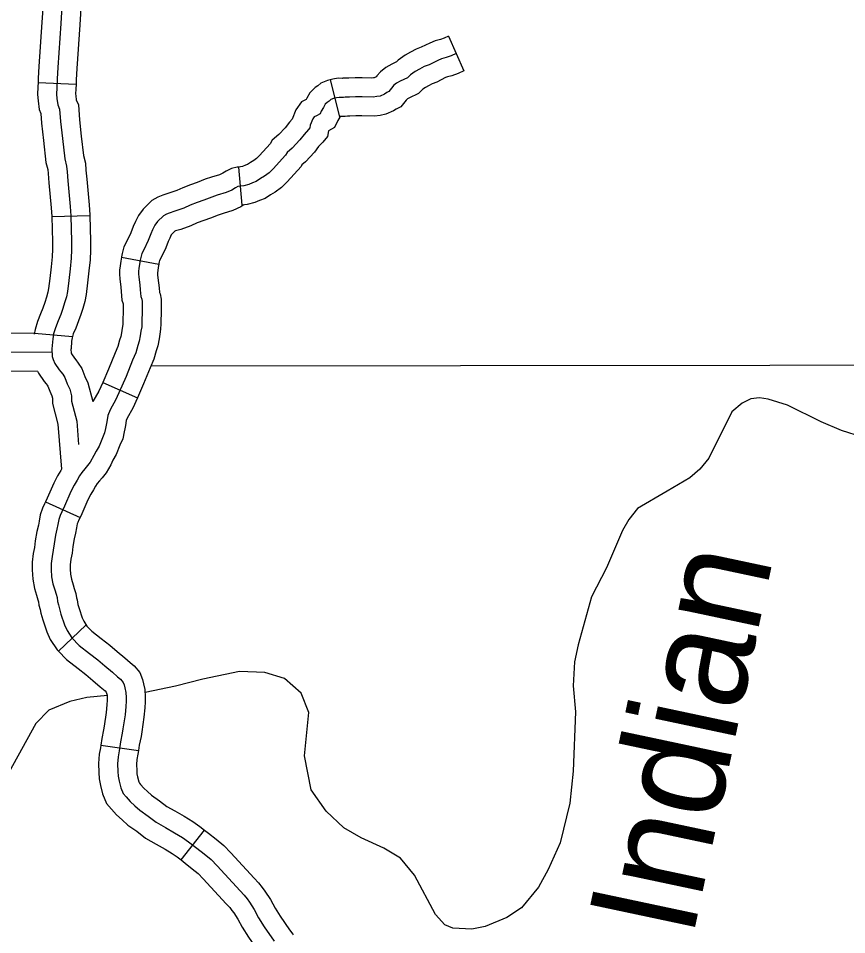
# Model space of a CAD drawing. Extents: x 1377389 to 1380723, y 1168351 to 1170484.
# Drawn here: x 1379330.2 to 1379395.5, y 1169382.8 to 1169455.1 of the extents above; entities that cross this region are included whole.
import ezdxf

# ---------------------------------------------------------------- set-up
doc = ezdxf.new("R2010")
doc.units = 0
doc.layers.add('B_Fill', color=7, linetype='Continuous')

msp = doc.modelspace()

# ---------------------------------------------------------------- linework, layer by layer
at = {"layer": 'B_Fill'}
for p, q in [((1379364.111, 1169453.668), (1379365.314, 1169450.92)), ((1379331.728, 1169450.019), (1379334.724, 1169449.869)), ((1379354.774, 1169450.222), (1379355.502, 1169447.311)), ((1379347.548, 1169443.334), (1379347.811, 1169440.345)), ((1379332.816, 1169439.438), (1379335.815, 1169439.513)), ((1379338.303, 1169436.235), (1379341.253, 1169435.69)), ((1379331.437, 1169430.226), (1379334.428, 1169429.984)), ((1379336.822, 1169426.351), (1379339.57, 1169425.146)), ((1379332.305, 1169416.933), (1379335.034, 1169415.687)), ((1379333.331, 1169405.14), (1379335.501, 1169407.211)), ((1379336.675, 1169397.742), (1379339.646, 1169397.327)), ((1379343.006, 1169388.681), (1379344.852, 1169391.046))]:
    msp.add_line(p, q, dxfattribs=at)
for points in [[(1379333.25, 1169460.819), (1379332.825, 1169459.544), (1379332.589, 1169458.875), (1379332.344, 1169457.85), (1379332.144, 1169456.612), (1379332.033, 1169454.758), (1379331.782, 1169451.275), (1379331.745, 1169450.364), (1379331.728, 1169450.019)], [(1379336.096, 1169459.871), (1379335.663, 1169458.571), (1379335.47, 1169458.024), (1379335.287, 1169457.261), (1379335.13, 1169456.283), (1379335.026, 1169454.561), (1379334.777, 1169451.107), (1379334.742, 1169450.23), (1379334.724, 1169449.869)], [(1379333.637, 1169456.447), (1379333.53, 1169454.659), (1379333.28, 1169451.191), (1379333.244, 1169450.297), (1379333.208, 1169449.582), (1379333.172, 1169449.081), (1379333.208, 1169448.759), (1379333.28, 1169448.259), (1379333.423, 1169447.901), (1379333.494, 1169446.936), (1379333.646, 1169445.596), (1379333.825, 1169443.976), (1379333.974, 1169443.405), (1379334.008, 1169442.962), (1379334.076, 1169442.246), (1379334.264, 1169440.234), (1379334.315, 1169439.5), (1379334.366, 1169437.471), (1379334.366, 1169436.823), (1379334.332, 1169436.141), (1379334.247, 1169435.323), (1379334.145, 1169434.385), (1379334.042, 1169433.516), (1379333.957, 1169433.106), (1379333.821, 1169432.629), (1379333.668, 1169432.186), (1379333.514, 1169431.708), (1379333.31, 1169431.197), (1379333.088, 1169430.668), (1379332.952, 1169430.191), (1379332.884, 1169429.781), (1379332.82, 1169428.999), (1379332.84, 1169428.387), (1379332.906, 1169428.149), (1379333.056, 1169427.848), (1379333.399, 1169427.336), (1379333.532, 1169427.184), (1379333.668, 1169427.002), (1379333.838, 1169426.746), (1379334.03, 1169426.251), (1379334.23, 1169425.809), (1379334.371, 1169425.296), (1379334.368, 1169424.873), (1379334.773, 1169423.295), (1379334.922, 1169421.447)], [(1379364.111, 1169453.668), (1379363.771, 1169453.519), (1379363.463, 1169453.411), (1379363.057, 1169453.302), (1379362.623, 1169453.121), (1379361.957, 1169452.788), (1379361.561, 1169452.635), (1379361.094, 1169452.39), (1379360.679, 1169452.156), (1379360.136, 1169451.773), (1379359.998, 1169451.633), (1379359.622, 1169451.463), (1379359.149, 1169451.199), (1379358.739, 1169450.859), (1379358.46, 1169450.529), (1379358.41, 1169450.467), (1379358.334, 1169450.42), (1379358.246, 1169450.38), (1379358.188, 1169450.369), (1379358.064, 1169450.349), (1379357.303, 1169450.369), (1379356.745, 1169450.369), (1379356.234, 1169450.356), (1379355.774, 1169450.34), (1379355.708, 1169450.327), (1379355.396, 1169450.338), (1379354.965, 1169450.269), (1379354.774, 1169450.222)], [(1379364.712, 1169452.294), (1379364.322, 1169452.123), (1379363.907, 1169451.977), (1379363.541, 1169451.879), (1379363.248, 1169451.757), (1379362.565, 1169451.415), (1379362.181, 1169451.266), (1379361.81, 1169451.072), (1379361.482, 1169450.887), (1379361.112, 1169450.626), (1379360.872, 1169450.381), (1379360.298, 1169450.122), (1379360, 1169449.956), (1379359.799, 1169449.79), (1379359.613, 1169449.568), (1379359.384, 1169449.291), (1379359.231, 1169449.212), (1379359.042, 1169449.093), (1379358.699, 1169448.94), (1379358.451, 1169448.893), (1379358.168, 1169448.845), (1379357.283, 1169448.869), (1379356.763, 1169448.869), (1379356.279, 1169448.857), (1379355.949, 1169448.845), (1379355.831, 1169448.822), (1379355.489, 1169448.834), (1379355.264, 1169448.798), (1379355.028, 1169448.739), (1379354.827, 1169448.656), (1379354.686, 1169448.538), (1379354.521, 1169448.432), (1379354.379, 1169448.29), (1379354.237, 1169448.03), (1379354.06, 1169447.735), (1379353.966, 1169447.546), (1379353.694, 1169447.392), (1379353.517, 1169447.309), (1379353.399, 1169447.132), (1379353.198, 1169446.648), (1379353.151, 1169446.423), (1379353.045, 1169446.293), (1379352.703, 1169445.915), (1379352.372, 1169445.478), (1379351.77, 1169444.828), (1379351.369, 1169444.486), (1379351.251, 1169444.285), (1379350.281, 1169443.208), (1379349.946, 1169442.881), (1379349.583, 1169442.609), (1379349.274, 1169442.427), (1379348.939, 1169442.209), (1379348.64, 1169442.091), (1379348.349, 1169441.973), (1379347.959, 1169441.864), (1379347.651, 1169441.837), (1379347.478, 1169441.801), (1379347.297, 1169441.71), (1379347.007, 1169441.528), (1379346.562, 1169441.329), (1379345.855, 1169441.111), (1379345.419, 1169440.966), (1379344.803, 1169440.72), (1379344.276, 1169440.539), (1379343.714, 1169440.321), (1379343.215, 1169440.103), (1379342.517, 1169439.849), (1379342.063, 1169439.713), (1379341.846, 1169439.622), (1379341.61, 1169439.486), (1379341.147, 1169439.041), (1379340.943, 1169438.75), (1379340.762, 1169438.387), (1379340.612, 1169438.07), (1379340.412, 1169437.554), (1379340.06, 1169436.819), (1379339.905, 1169436.516), (1379339.82, 1169436.2), (1379339.784, 1169435.994), (1379339.723, 1169435.666), (1379339.679, 1169435.359), (1379339.652, 1169435.096), (1379339.644, 1169434.927), (1379339.666, 1169434.664), (1379339.742, 1169434.039), (1379339.786, 1169433.667), (1379339.819, 1169433.141), (1379339.899, 1169432.916), (1379339.938, 1169432.74), (1379339.945, 1169432.211), (1379339.931, 1169431.768), (1379339.918, 1169431.363), (1379339.912, 1169431.024), (1379339.899, 1169430.737), (1379339.837, 1169430.404), (1379339.785, 1169430.025), (1379339.707, 1169429.608), (1379339.602, 1169429.268), (1379339.446, 1169428.681), (1379339.182, 1169428.104)], [(1379365.314, 1169450.92), (1379364.873, 1169450.727), (1379364.351, 1169450.543), (1379364.025, 1169450.456), (1379363.873, 1169450.392), (1379363.173, 1169450.042), (1379362.801, 1169449.898), (1379362.527, 1169449.754), (1379362.285, 1169449.618), (1379362.087, 1169449.478), (1379361.745, 1169449.13), (1379360.973, 1169448.782), (1379360.856, 1169448.716), (1379360.765, 1169448.608), (1379360.347, 1169448.101), (1379359.975, 1169447.908), (1379359.75, 1169447.767), (1379359.153, 1169447.499), (1379358.715, 1169447.416), (1379358.273, 1169447.342), (1379357.263, 1169447.369), (1379356.782, 1169447.369), (1379356.325, 1169447.358), (1379356.124, 1169447.351), (1379355.954, 1169447.317), (1379355.581, 1169447.329), (1379355.564, 1169447.327), (1379355.502, 1169447.311)], [(1379331.728, 1169450.019), (1379331.711, 1169449.673), (1379331.667, 1169449.052), (1379331.72, 1169448.571), (1379331.82, 1169447.869), (1379331.944, 1169447.56), (1379332, 1169446.796), (1379332.156, 1169445.429), (1379332.346, 1169443.703), (1379332.489, 1169443.156), (1379332.514, 1169442.833), (1379332.583, 1169442.105), (1379332.769, 1169440.112), (1379332.816, 1169439.429), (1379332.816, 1169439.437)], [(1379334.724, 1169449.869), (1379334.706, 1169449.491), (1379334.678, 1169449.111), (1379334.696, 1169448.948), (1379334.739, 1169448.649), (1379334.901, 1169448.243), (1379334.988, 1169447.076), (1379335.137, 1169445.763), (1379335.304, 1169444.249), (1379335.46, 1169443.654), (1379335.503, 1169443.09), (1379335.57, 1169442.386), (1379335.759, 1169440.355), (1379335.814, 1169439.572), (1379335.815, 1169439.515)], [(1379354.774, 1169450.222), (1379354.558, 1169450.168), (1379354.043, 1169449.956), (1379353.796, 1169449.749), (1379353.573, 1169449.606), (1379353.165, 1169449.197), (1379352.935, 1169448.775), (1379352.867, 1169448.661), (1379352.502, 1169448.491), (1379352.069, 1169447.842), (1379351.771, 1169447.121), (1379351.546, 1169446.873), (1379351.221, 1169446.443), (1379350.729, 1169445.912), (1379350.203, 1169445.463), (1379350.034, 1169445.176), (1379349.199, 1169444.248), (1379348.968, 1169444.023), (1379348.75, 1169443.859), (1379348.485, 1169443.703), (1379348.248, 1169443.549), (1379348.082, 1169443.484), (1379347.863, 1169443.395), (1379347.689, 1169443.346), (1379347.548, 1169443.334)], [(1379355.58, 1169447.331), (1379355.575, 1169447.327), (1379355.555, 1169447.314), (1379355.54, 1169447.285), (1379355.376, 1169447.013), (1379355.103, 1169446.466), (1379354.638, 1169446.202), (1379354.544, 1169445.757), (1379354.182, 1169445.315), (1379353.859, 1169444.958), (1379353.523, 1169444.514), (1379352.811, 1169443.744), (1379352.534, 1169443.508), (1379352.467, 1169443.394), (1379351.363, 1169442.168), (1379350.923, 1169441.739), (1379350.416, 1169441.359), (1379350.064, 1169441.151), (1379349.629, 1169440.869), (1379349.197, 1169440.699), (1379348.835, 1169440.552), (1379348.229, 1169440.382), (1379347.811, 1169440.345)], [(1379347.548, 1169443.334), (1379347.43, 1169443.323), (1379346.98, 1169443.229), (1379346.562, 1169443.019), (1379346.298, 1169442.855), (1379346.032, 1169442.735), (1379345.397, 1169442.539), (1379344.905, 1169442.375), (1379344.281, 1169442.127), (1379343.761, 1169441.948), (1379343.143, 1169441.708), (1379342.658, 1169441.496), (1379342.044, 1169441.273), (1379341.558, 1169441.127), (1379341.179, 1169440.969), (1379340.702, 1169440.693), (1379340.003, 1169440.022), (1379339.651, 1169439.521), (1379339.412, 1169439.042), (1379339.233, 1169438.662), (1379339.034, 1169438.15), (1379338.715, 1169437.484), (1379338.498, 1169437.057), (1379338.355, 1169436.526), (1379338.308, 1169436.26), (1379338.303, 1169436.235)], [(1379347.966, 1169440.359), (1379347.715, 1169440.202), (1379347.092, 1169439.922), (1379346.313, 1169439.682), (1379345.934, 1169439.556), (1379345.325, 1169439.314), (1379344.792, 1169439.13), (1379344.285, 1169438.934), (1379343.772, 1169438.71), (1379342.989, 1169438.425), (1379342.569, 1169438.298), (1379342.516, 1169438.276), (1379342.291, 1169438.06), (1379342.235, 1169437.98), (1379342.111, 1169437.732), (1379341.991, 1169437.478), (1379341.79, 1169436.958), (1379341.405, 1169436.155), (1379341.313, 1169435.975), (1379341.286, 1169435.874), (1379341.26, 1169435.727), (1379341.253, 1169435.69)], [(1379332.816, 1169439.438), (1379332.866, 1169437.452), (1379332.866, 1169436.861), (1379332.836, 1169436.257), (1379332.755, 1169435.482), (1379332.654, 1169434.554), (1379332.56, 1169433.756), (1379332.5, 1169433.466), (1379332.39, 1169433.08), (1379332.245, 1169432.66), (1379332.102, 1169432.216), (1379331.922, 1169431.765), (1379331.67, 1169431.165), (1379331.486, 1169430.521), (1379331.425, 1169430.15)], [(1379335.815, 1169439.513), (1379335.866, 1169437.49), (1379335.866, 1169436.786), (1379335.828, 1169436.026), (1379335.738, 1169435.164), (1379335.635, 1169434.216), (1379335.524, 1169433.275), (1379335.415, 1169432.747), (1379335.252, 1169432.178), (1379335.091, 1169431.711), (1379334.926, 1169431.2), (1379334.698, 1169430.628), (1379334.506, 1169430.171), (1379334.418, 1169429.86), (1379334.374, 1169429.597), (1379334.325, 1169429)], [(1379338.303, 1169436.235), (1379338.243, 1169435.908), (1379338.191, 1169435.543), (1379338.156, 1169435.21), (1379338.141, 1169434.901), (1379338.173, 1169434.51), (1379338.253, 1169433.861), (1379338.292, 1169433.533), (1379338.335, 1169432.838), (1379338.44, 1169432.541), (1379338.444, 1169432.224), (1379338.432, 1169431.814), (1379338.419, 1169431.402), (1379338.413, 1169431.072), (1379338.405, 1169430.909), (1379338.356, 1169430.644), (1379338.304, 1169430.266), (1379338.248, 1169429.967), (1379338.16, 1169429.682), (1379338.029, 1169429.189), (1379337.804, 1169428.696), (1379337.28, 1169427.396), (1379336.822, 1169426.351)], [(1379341.253, 1169435.69), (1379341.204, 1169435.423), (1379341.168, 1169435.175), (1379341.148, 1169434.983), (1379341.147, 1169434.953), (1379341.158, 1169434.817), (1379341.232, 1169434.218), (1379341.281, 1169433.802), (1379341.303, 1169433.445), (1379341.343, 1169433.331), (1379341.436, 1169432.914), (1379341.445, 1169432.199), (1379341.431, 1169431.722), (1379341.418, 1169431.325), (1379341.411, 1169430.975), (1379341.393, 1169430.565), (1379341.318, 1169430.164), (1379341.266, 1169429.785), (1379341.165, 1169429.248), (1379341.044, 1169428.855), (1379340.863, 1169428.173), (1379340.561, 1169427.512), (1379340.046, 1169426.233), (1379339.57, 1169425.146)], [(1379331.437, 1169430.226), (1379326.756, 1169430.209), (1379326.01, 1169430.24), (1379325.182, 1169430.216), (1379324.212, 1169430.183), (1379323.903, 1169430.128), (1379323.392, 1169430.11), (1379322.361, 1169430.076), (1379322.233, 1169430.072)], [(1379334.325, 1169429), (1379334.322, 1169428.963), (1379334.333, 1169428.65), (1379334.356, 1169428.603), (1379334.59, 1169428.253), (1379334.699, 1169428.129), (1379334.895, 1169427.865), (1379335.177, 1169427.442), (1379335.414, 1169426.831), (1379335.645, 1169426.319), (1379336.054, 1169424.838)], [(1379332.829, 1169428.731), (1379326.728, 1169428.709)], [(1379339.182, 1169428.104), (1379338.663, 1169426.815), (1379337.868, 1169425), (1379337.411, 1169424.191), (1379337.229, 1169423.747), (1379337.151, 1169423.251), (1379337.085, 1169422.977), (1379337.046, 1169422.716), (1379336.968, 1169422.364), (1379336.799, 1169421.972), (1379336.538, 1169421.32), (1379336.316, 1169420.928), (1379336.133, 1169420.576), (1379335.847, 1169420.067), (1379335.625, 1169419.793), (1379335.416, 1169419.545), (1379335.182, 1169419.245), (1379334.999, 1169418.97), (1379334.803, 1169418.644), (1379334.582, 1169418.253), (1379334.308, 1169417.744), (1379333.799, 1169416.595), (1379333.591, 1169416.138), (1379333.46, 1169415.864), (1379333.356, 1169415.551), (1379333.291, 1169415.146), (1379333.212, 1169414.768), (1379333.108, 1169414.298), (1379332.991, 1169413.632), (1379332.926, 1169413.11), (1379332.834, 1169412.627), (1379332.769, 1169412.066), (1379332.756, 1169411.596), (1379332.795, 1169411.022), (1379332.899, 1169410.474), (1379333.056, 1169409.978), (1379333.143, 1169409.638), (1379333.239, 1169409.377), (1379333.265, 1169409.077), (1379333.345, 1169408.819), (1379333.408, 1169408.503), (1379333.525, 1169408.072), (1379333.812, 1169407.237), (1379334.008, 1169406.793), (1379334.399, 1169406.193), (1379334.96, 1169405.606), (1379335.794, 1169404.966), (1379336.433, 1169404.47), (1379336.993, 1169403.984), (1379337.607, 1169403.491), (1379337.998, 1169403.139), (1379338.226, 1169402.943), (1379338.442, 1169402.682), (1379338.52, 1169402.486), (1379338.572, 1169402.251), (1379338.65, 1169401.901), (1379338.681, 1169401.496), (1379338.676, 1169401.22), (1379338.65, 1169400.789), (1379338.585, 1169400.137), (1379338.421, 1169399.014), (1379338.37, 1169398.68), (1379338.226, 1169398.001), (1379338.125, 1169397.28), (1379338.037, 1169396.809), (1379337.985, 1169396.261), (1379338.011, 1169395.66), (1379338.037, 1169395.282), (1379338.116, 1169394.903), (1379338.246, 1169394.381), (1379338.429, 1169393.937), (1379338.663, 1169393.663), (1379338.989, 1169393.285), (1379339.354, 1169392.958), (1379339.746, 1169392.606), (1379340.411, 1169392.149), (1379341.037, 1169391.653), (1379341.767, 1169391.249), (1379342.497, 1169390.831), (1379343.11, 1169390.466), (1379343.593, 1169390.126), (1379344.245, 1169389.617), (1379344.831, 1169389.16), (1379345.366, 1169388.717), (1379345.848, 1169388.221), (1379347.061, 1169386.902), (1379347.661, 1169386.237), (1379347.981, 1169385.905), (1379348.209, 1169385.61), (1379348.391, 1169385.362), (1379348.77, 1169384.788), (1379349.122, 1169384.122), (1379349.565, 1169383.418), (1379350.347, 1169382.282)], [(1379340.613, 1169427.659), (1379413.867, 1169427.741)], [(1379331.689, 1169427.227), (1379326.7, 1169427.209), (1379325.992, 1169427.238), (1379325.277, 1169427.217), (1379324.526, 1169427.192), (1379324.219, 1169427.137), (1379323.495, 1169427.111), (1379322.453, 1169427.077), (1379322.319, 1169427.074)], [(1379331.689, 1169427.227), (1379331.756, 1169427.094), (1379332.208, 1169426.419), (1379332.365, 1169426.24), (1379332.44, 1169426.139), (1379332.499, 1169426.051), (1379332.647, 1169425.671), (1379332.815, 1169425.298), (1379332.869, 1169425.099), (1379332.866, 1169424.69), (1379333.288, 1169423.046), (1379333.574, 1169419.511)], [(1379336.822, 1169426.351), (1379336.524, 1169425.672), (1379336.054, 1169424.838)], [(1379339.57, 1169425.146), (1379339.211, 1169424.329), (1379338.763, 1169423.535), (1379338.683, 1169423.34), (1379338.623, 1169422.961), (1379338.559, 1169422.692), (1379338.522, 1169422.442), (1379338.401, 1169421.899), (1379338.184, 1169421.396), (1379337.893, 1169420.669), (1379337.635, 1169420.213), (1379337.453, 1169419.862), (1379337.092, 1169419.221), (1379336.782, 1169418.838), (1379336.581, 1169418.6), (1379336.398, 1169418.366), (1379336.267, 1169418.169), (1379336.1, 1169417.889), (1379335.895, 1169417.528), (1379335.656, 1169417.084), (1379335.167, 1169415.98), (1379335.034, 1169415.687)], [(1379396.756, 1169422.029), (1379395.105, 1169422.563), (1379393.489, 1169423.239), (1379390.837, 1169424.566), (1379389.328, 1169425.024), (1379388.627, 1169425.125), (1379387.95, 1169425.065), (1379387.262, 1169424.726), (1379386.464, 1169424.023), (1379384.635, 1169420.367), (1379383.922, 1169419.506), (1379383.144, 1169418.823), (1379381.339, 1169417.771)], [(1379333.574, 1169419.511), (1379333.507, 1169419.399), (1379333.268, 1169418.978), (1379332.96, 1169418.404), (1379332.431, 1169417.21), (1379332.305, 1169416.933)], [(1379381.339, 1169417.771), (1379378.998, 1169416.412), (1379378.327, 1169415.531), (1379377.835, 1169414.675), (1379376.572, 1169411.714), (1379375.386, 1169409.436), (1379374.327, 1169405.661), (1379374.051, 1169404.312), (1379373.931, 1169402.407), (1379374.114, 1169400.371), (1379373.942, 1169395.683), (1379373.662, 1169393.152), (1379372.902, 1169390.027), (1379371.97, 1169387.937), (1379371.196, 1169386.532), (1379369.87, 1169384.91), (1379368.698, 1169384.133), (1379367.004, 1169383.441), (1379365.953, 1169383.228), (1379364.435, 1169383.302), (1379363.809, 1169383.563), (1379363.065, 1169384.38), (1379361.412, 1169387.491), (1379360.313, 1169388.818), (1379359.011, 1169389.619), (1379357.211, 1169390.424), (1379355.849, 1169391.223), (1379354.452, 1169392.52), (1379353.263, 1169394.205), (1379352.74, 1169396.891), (1379353.091, 1169400.324), (1379352.485, 1169401.846), (1379351.153, 1169402.986), (1379349.601, 1169403.478), (1379347.625, 1169403.538), (1379344.711, 1169402.947), (1379342.574, 1169402.381), (1379340.168, 1169401.904)], [(1379332.305, 1169416.933), (1379332.231, 1169416.772), (1379332.066, 1169416.426), (1379331.894, 1169415.91), (1379331.815, 1169415.418), (1379331.746, 1169415.082), (1379331.637, 1169414.591), (1379331.507, 1169413.856), (1379331.443, 1169413.343), (1379331.35, 1169412.854), (1379331.271, 1169412.174), (1379331.255, 1169411.566), (1379331.305, 1169410.83), (1379331.442, 1169410.107), (1379331.613, 1169409.565), (1379331.709, 1169409.193), (1379331.761, 1169409.049), (1379331.784, 1169408.785), (1379331.89, 1169408.448), (1379331.947, 1169408.159), (1379332.091, 1169407.631), (1379332.414, 1169406.69), (1379332.685, 1169406.077), (1379333.218, 1169405.258), (1379333.331, 1169405.14)], [(1379335.034, 1169415.687), (1379334.95, 1169415.504), (1379334.854, 1169415.303), (1379334.817, 1169415.192), (1379334.766, 1169414.875), (1379334.679, 1169414.453), (1379334.58, 1169414.005), (1379334.475, 1169413.409), (1379334.408, 1169412.878), (1379334.318, 1169412.401), (1379334.267, 1169411.959), (1379334.257, 1169411.627), (1379334.286, 1169411.214), (1379334.357, 1169410.841), (1379334.499, 1169410.39), (1379334.578, 1169410.083), (1379334.716, 1169409.706), (1379334.745, 1169409.369), (1379334.801, 1169409.189), (1379334.869, 1169408.847), (1379334.96, 1169408.514), (1379335.21, 1169407.784), (1379335.331, 1169407.51), (1379335.58, 1169407.128), (1379335.5, 1169407.211)], [(1379335.5, 1169407.211), (1379335.964, 1169406.725), (1379336.711, 1169406.154), (1379337.385, 1169405.63), (1379337.955, 1169405.136), (1379338.58, 1169404.634), (1379338.99, 1169404.265), (1379339.301, 1169403.997), (1379339.747, 1169403.457), (1379339.958, 1169402.93), (1379340.036, 1169402.578), (1379340.138, 1169402.122), (1379340.182, 1169401.541), (1379340.176, 1169401.163), (1379340.146, 1169400.67), (1379340.074, 1169399.954), (1379339.904, 1169398.793), (1379339.847, 1169398.411), (1379339.704, 1169397.741), (1379339.646, 1169397.327)], [(1379333.331, 1169405.14), (1379333.955, 1169404.486), (1379334.878, 1169403.778), (1379335.481, 1169403.31), (1379336.032, 1169402.833), (1379336.634, 1169402.348), (1379337.007, 1169402.013), (1379337.108, 1169401.926), (1379337.108, 1169401.925), (1379337.163, 1169401.68), (1379337.18, 1169401.452), (1379337.177, 1169401.277), (1379337.155, 1169400.909), (1379337.096, 1169400.32), (1379336.937, 1169399.234), (1379336.894, 1169398.949), (1379336.747, 1169398.261), (1379336.675, 1169397.742)], [(1379337.206, 1169401.645), (1379335.58, 1169401.505), (1379334.234, 1169401.184), (1379332.58, 1169400.512), (1379331.556, 1169399.44), (1379329.423, 1169395.572), (1379329.059, 1169395.1), (1379328.456, 1169394.602), (1379327.114, 1169394.14), (1379323.487, 1169393.388), (1379320.847, 1169393.627)], [(1379336.675, 1169397.742), (1379336.644, 1169397.52), (1379336.55, 1169397.017), (1379336.482, 1169396.299), (1379336.514, 1169395.576), (1379336.548, 1169395.077), (1379336.653, 1169394.569), (1379336.817, 1169393.911), (1379337.133, 1169393.144), (1379337.525, 1169392.686), (1379337.917, 1169392.232), (1379338.353, 1169391.842), (1379338.815, 1169391.426), (1379339.519, 1169390.942), (1379340.202, 1169390.401), (1379341.031, 1169389.942), (1379341.741, 1169389.536), (1379342.293, 1169389.206), (1379342.699, 1169388.921), (1379343.006, 1169388.681)], [(1379339.646, 1169397.327), (1379339.606, 1169397.039), (1379339.524, 1169396.6), (1379339.488, 1169396.222), (1379339.509, 1169395.744), (1379339.527, 1169395.486), (1379339.578, 1169395.237), (1379339.675, 1169394.851), (1379339.724, 1169394.73), (1379339.801, 1169394.641), (1379340.062, 1169394.338), (1379340.356, 1169394.075), (1379340.676, 1169393.787), (1379341.302, 1169393.357), (1379341.871, 1169392.906), (1379342.503, 1169392.556), (1379343.254, 1169392.126), (1379343.927, 1169391.725), (1379344.486, 1169391.332), (1379344.852, 1169391.046)], [(1379344.852, 1169391.046), (1379345.167, 1169390.8), (1379345.771, 1169390.33), (1379346.385, 1169389.82), (1379346.938, 1169389.252), (1379348.17, 1169387.912), (1379348.758, 1169387.26), (1379349.118, 1169386.887), (1379349.406, 1169386.514), (1379349.623, 1169386.22), (1379350.062, 1169385.553), (1379350.421, 1169384.874), (1379350.818, 1169384.243), (1379351.563, 1169383.161), (1379351.815, 1169382.829), (1379351.847, 1169382.79)], [(1379343.006, 1169388.681), (1379343.322, 1169388.434), (1379343.891, 1169387.991), (1379344.347, 1169387.613), (1379344.759, 1169387.19), (1379345.952, 1169385.893), (1379346.564, 1169385.214), (1379346.844, 1169384.923), (1379347.011, 1169384.707), (1379347.16, 1169384.505), (1379347.477, 1169384.023), (1379347.822, 1169383.371), (1379348.312, 1169382.592), (1379349.131, 1169381.403), (1379349.453, 1169380.979), (1379349.514, 1169380.903)]]:
    msp.add_lwpolyline(points, dxfattribs=at)

# ---------------------------------------------------------------- texts
msp.add_text('Indian', height=8.448, rotation=78.02525, dxfattribs=at).set_placement((1379383.339, 1169382.378))

doc.saveas('drawing.dxf')
